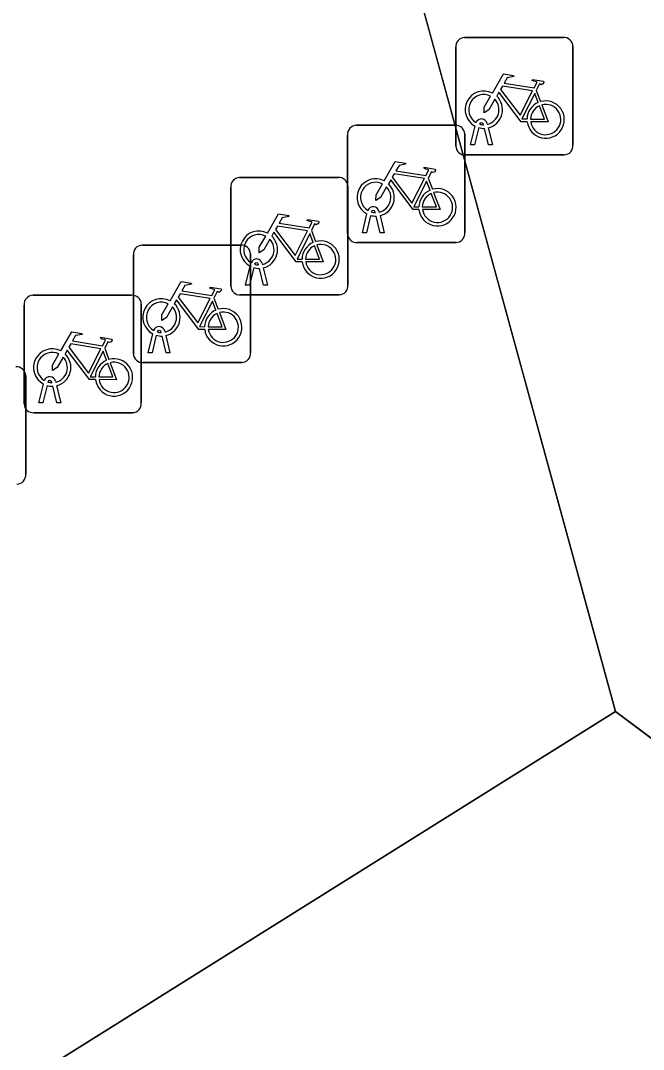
# Model space of a CAD drawing. Extents: x 163683 to 164494, y 382709 to 383872.
# Drawn here: x 164276.25 to 164281.55, y 383240.03 to 383248.79 of the extents above; entities that cross this region are included whole.
import ezdxf

# ---------------------------------------------------------------- set-up
doc = ezdxf.new("R2010")
doc.units = 0
for name, color, linetype in [('IMGEO_Erf', 7, 'Continuous'), ('IMGEO_Fietsenrek', 7, 'Continuous'), ('IMGEO_Voetpad_open', 7, 'Continuous')]:
    doc.layers.add(name, color=color, linetype=linetype)

msp = doc.modelspace()

# ---------------------------------------------------------------- linework, layer by layer
at = {"layer": 'IMGEO_Erf'}
msp.add_lwpolyline([(164236.464, 383261.459), (164235.928, 383263.381), (164231.096, 383262.034), (164231.651, 383260.087), (164226.404, 383258.636), (164169.075, 383267.189), (164167.597, 383257.227), (164218.957, 383243.908), (164218.984, 383244.014), (164219.471, 383245.875), (164229.828, 383243.204), (164229.299, 383241.226), (164234.131, 383239.946), (164234.665, 383241.844), (164251.13, 383240.703), (164249.919, 383235.98), (164249.893, 383235.878), (164264.185, 383232.189), (164270.939, 383236.414), (164272.792, 383237.573), (164281.317, 383242.905), (164278.847, 383251.925), (164257.984, 383248.406), (164240.908, 383245.525)], close=True, dxfattribs=at)
at = {"layer": 'IMGEO_Fietsenrek'}
for p, q in [((164280.0299, 383248.6425), (164280.8708, 383248.6425)), ((164280.8708, 383248.6425), (164280.0299, 383248.6425)), ((164279.9555, 383247.7179), (164279.9555, 383248.5588)), ((164279.9555, 383248.5588), (164279.9555, 383247.7179)), ((164280.9545, 383248.5681), (164280.9545, 383247.7272)), ((164280.9545, 383247.7272), (164280.9545, 383248.5681)), ((164280.6422, 383248.1922), (164280.6785, 383248.097)), ((164280.2236, 383247.9104), (164280.2254, 383247.9025)), ((164279.1079, 383247.8955), (164279.9488, 383247.8955)), ((164279.9488, 383247.8955), (164279.1079, 383247.8955)), ((164280.0325, 383247.8211), (164280.0325, 383246.9802)), ((164280.0325, 383246.9802), (164280.0325, 383247.8211)), ((164280.0825, 383247.7273), (164280.1208, 383247.8873)), ((164280.1512, 383247.8751), (164280.1159, 383247.7273)), ((164280.1929, 383247.8989), (164280.1919, 383247.9032)), ((164280.234, 383247.7273), (164280.2001, 383247.869)), ((164280.2324, 383247.8733), (164280.2674, 383247.7273)), ((164279.0335, 383246.9709), (164279.0335, 383247.8118)), ((164279.0335, 383247.8118), (164279.0335, 383246.9709)), ((164280.1159, 383247.7273), (164280.0825, 383247.7273)), ((164280.2674, 383247.7273), (164280.234, 383247.7273)), ((164280.8801, 383247.6435), (164280.0392, 383247.6435)), ((164280.0392, 383247.6435), (164280.8801, 383247.6435)), ((164278.1129, 383247.4505), (164278.9538, 383247.4505)), ((164278.9538, 383247.4505), (164278.1129, 383247.4505)), ((164279.7202, 383247.4452), (164279.7565, 383247.35)), ((164278.0385, 383246.5259), (164278.0385, 383247.3668)), ((164278.0385, 383247.3668), (164278.0385, 383246.5259)), ((164279.0375, 383247.3761), (164279.0375, 383246.5352)), ((164279.0375, 383246.5352), (164279.0375, 383247.3761)), ((164279.1605, 383246.9803), (164279.1988, 383247.1403)), ((164279.2292, 383247.1281), (164279.1939, 383246.9803)), ((164279.2709, 383247.1519), (164279.2699, 383247.1562)), ((164279.312, 383246.9803), (164279.2781, 383247.122)), ((164279.3016, 383247.1634), (164279.3034, 383247.1555)), ((164279.3104, 383247.1263), (164279.3454, 383246.9803)), ((164278.7252, 383247.0002), (164278.7615, 383246.905)), ((164279.1939, 383246.9803), (164279.1605, 383246.9803)), ((164279.3454, 383246.9803), (164279.312, 383246.9803)), ((164277.2829, 383246.8745), (164278.1238, 383246.8745)), ((164278.1238, 383246.8745), (164277.2829, 383246.8745)), ((164279.9581, 383246.8965), (164279.1172, 383246.8965)), ((164279.1172, 383246.8965), (164279.9581, 383246.8965)), ((164277.2085, 383245.9499), (164277.2085, 383246.7908)), ((164277.2085, 383246.7908), (164277.2085, 383245.9499)), ((164278.2075, 383246.8001), (164278.2075, 383245.9592)), ((164278.2075, 383245.9592), (164278.2075, 383246.8001)), ((164278.1655, 383246.5353), (164278.2038, 383246.6953)), ((164278.2342, 383246.6831), (164278.1989, 383246.5353)), ((164278.2759, 383246.7069), (164278.2749, 383246.7112)), ((164278.3066, 383246.7184), (164278.3084, 383246.7105)), ((164278.3154, 383246.6813), (164278.3504, 383246.5353)), ((164278.317, 383246.5353), (164278.2831, 383246.677)), ((164278.1989, 383246.5353), (164278.1655, 383246.5353)), ((164278.3504, 383246.5353), (164278.317, 383246.5353)), ((164276.3519, 383246.4475), (164277.1928, 383246.4475)), ((164277.1928, 383246.4475), (164276.3519, 383246.4475)), ((164277.8952, 383246.4242), (164277.9315, 383246.329)), ((164278.9631, 383246.4515), (164278.1222, 383246.4515)), ((164278.1222, 383246.4515), (164278.9631, 383246.4515)), ((164276.2775, 383245.5229), (164276.2775, 383246.3638)), ((164276.2775, 383246.3638), (164276.2775, 383245.5229)), ((164277.2765, 383246.3731), (164277.2765, 383245.5322)), ((164277.2765, 383245.5322), (164277.2765, 383246.3731)), ((164277.3355, 383245.9593), (164277.3738, 383246.1193)), ((164277.4042, 383246.1071), (164277.3689, 383245.9593)), ((164277.4459, 383246.1309), (164277.4449, 383246.1352)), ((164277.487, 383245.9593), (164277.4531, 383246.101)), ((164277.4766, 383246.1424), (164277.4784, 383246.1345)), ((164277.4854, 383246.1053), (164277.5204, 383245.9593)), ((164276.9642, 383245.9972), (164277.0005, 383245.902)), ((164277.3689, 383245.9593), (164277.3355, 383245.9593)), ((164277.5204, 383245.9593), (164277.487, 383245.9593)), ((164278.1331, 383245.8755), (164277.2922, 383245.8755)), ((164277.2922, 383245.8755), (164278.1331, 383245.8755)), ((164276.2915, 383245.7641), (164276.2915, 383244.9232)), ((164276.2915, 383244.9232), (164276.2915, 383245.7641)), ((164276.4045, 383245.5323), (164276.4428, 383245.6923)), ((164276.4732, 383245.6801), (164276.4379, 383245.5323)), ((164276.5149, 383245.7039), (164276.5139, 383245.7082)), ((164276.556, 383245.5323), (164276.5221, 383245.674)), ((164276.5456, 383245.7154), (164276.5474, 383245.7075)), ((164276.5544, 383245.6783), (164276.5894, 383245.5323)), ((164276.4379, 383245.5323), (164276.4045, 383245.5323)), ((164276.5894, 383245.5323), (164276.556, 383245.5323)), ((164277.2021, 383245.4485), (164276.3612, 383245.4485)), ((164276.3612, 383245.4485), (164277.2021, 383245.4485))]:
    msp.add_line(p, q, dxfattribs=at)
for points in [[(164280.2681, 383248.1692), (164280.3628, 383248.3327), (164280.449, 383248.3189), (164280.4507, 383248.3102), (164280.3946, 383248.2993), (164280.3684, 383248.254), (164280.6236, 383248.2132)], [(164280.6236, 383248.2132), (164280.6486, 383248.262), (164280.6435, 383248.266), (164280.6203, 383248.2697), (164280.6076, 383248.2772), (164280.6066, 383248.2803), (164280.6088, 383248.2849), (164280.7036, 383248.2698), (164280.7059, 383248.2595), (164280.6965, 383248.2471), (164280.6841, 383248.2407), (164280.6696, 383248.2469), (164280.6422, 383248.1922)], [(164280.5638, 383247.9245), (164280.5141, 383247.9246), (164280.3234, 383248.1763), (164280.3044, 383248.1435)], [(164280.6107, 383248.188), (164280.3539, 383248.229), (164280.3372, 383248.2002), (164280.5042, 383247.9799), (164280.6107, 383248.188)], [(164280.2888, 383248.1167), (164280.2372, 383248.0275), (164280.1973, 383248.0015), (164280.1985, 383248.049), (164280.253, 383248.1432)], [(164280.6587, 383248.09), (164280.6294, 383248.1668), (164280.52, 383247.9487), (164280.5627, 383247.9486)], [(164280.5927, 383247.9485), (164280.7126, 383247.9483), (164280.6694, 383248.0619)], [(164280.6892, 383248.0688), (164280.7442, 383247.9242), (164280.5941, 383247.9245)], [(164279.3461, 383247.4222), (164279.4408, 383247.5857), (164279.527, 383247.5719), (164279.5287, 383247.5632), (164279.4726, 383247.5523), (164279.4464, 383247.507), (164279.7016, 383247.4662)], [(164279.6887, 383247.441), (164279.4319, 383247.482), (164279.4152, 383247.4532), (164279.5822, 383247.2329), (164279.6887, 383247.441)], [(164279.7016, 383247.4662), (164279.7266, 383247.515), (164279.7215, 383247.519), (164279.6983, 383247.5227), (164279.6856, 383247.5302), (164279.6846, 383247.5333), (164279.6868, 383247.5379), (164279.7816, 383247.5228), (164279.7839, 383247.5125), (164279.7745, 383247.5001), (164279.7621, 383247.4937), (164279.7476, 383247.4999), (164279.7202, 383247.4452)], [(164279.3668, 383247.3697), (164279.3152, 383247.2805), (164279.2753, 383247.2545), (164279.2765, 383247.302), (164279.331, 383247.3962)], [(164279.6418, 383247.1775), (164279.5921, 383247.1776), (164279.4014, 383247.4293), (164279.3824, 383247.3965)], [(164279.7367, 383247.343), (164279.7074, 383247.4198), (164279.598, 383247.2017), (164279.6407, 383247.2016)], [(164279.6707, 383247.2015), (164279.7906, 383247.2013), (164279.7474, 383247.3149)], [(164279.7672, 383247.3218), (164279.8222, 383247.1772), (164279.6721, 383247.1775)], [(164278.3511, 383246.9772), (164278.4458, 383247.1407), (164278.532, 383247.1269), (164278.5337, 383247.1182), (164278.4776, 383247.1073), (164278.4514, 383247.062), (164278.7066, 383247.0212)], [(164278.6937, 383246.996), (164278.4369, 383247.037), (164278.4202, 383247.0082), (164278.5872, 383246.7879), (164278.6937, 383246.996)], [(164278.7066, 383247.0212), (164278.7316, 383247.07), (164278.7265, 383247.074), (164278.7033, 383247.0777), (164278.6906, 383247.0852), (164278.6896, 383247.0883), (164278.6918, 383247.0929), (164278.7866, 383247.0778), (164278.7889, 383247.0675), (164278.7795, 383247.0551), (164278.7671, 383247.0487), (164278.7526, 383247.0549), (164278.7252, 383247.0002)], [(164278.3718, 383246.9247), (164278.3202, 383246.8355), (164278.2803, 383246.8095), (164278.2815, 383246.857), (164278.336, 383246.9512)], [(164278.6468, 383246.7325), (164278.5971, 383246.7326), (164278.4064, 383246.9843), (164278.3874, 383246.9515)], [(164278.7417, 383246.898), (164278.7124, 383246.9748), (164278.603, 383246.7567), (164278.6457, 383246.7566)], [(164278.6757, 383246.7565), (164278.7956, 383246.7563), (164278.7524, 383246.8699)], [(164278.7722, 383246.8768), (164278.8272, 383246.7322), (164278.6771, 383246.7325)], [(164277.5211, 383246.4012), (164277.6158, 383246.5647), (164277.702, 383246.5509), (164277.7037, 383246.5422), (164277.6476, 383246.5313), (164277.6214, 383246.486), (164277.8766, 383246.4452)], [(164277.8766, 383246.4452), (164277.9016, 383246.494), (164277.8965, 383246.498), (164277.8733, 383246.5017), (164277.8606, 383246.5092), (164277.8596, 383246.5123), (164277.8618, 383246.5169), (164277.9566, 383246.5018), (164277.9589, 383246.4915), (164277.9495, 383246.4791), (164277.9371, 383246.4727), (164277.9226, 383246.4789), (164277.8952, 383246.4242)], [(164277.8637, 383246.42), (164277.6069, 383246.461), (164277.5902, 383246.4322), (164277.7572, 383246.2119), (164277.8637, 383246.42)], [(164277.5418, 383246.3487), (164277.4902, 383246.2595), (164277.4503, 383246.2335), (164277.4515, 383246.281), (164277.506, 383246.3752)], [(164277.8168, 383246.1565), (164277.7671, 383246.1566), (164277.5764, 383246.4083), (164277.5574, 383246.3755)], [(164277.9117, 383246.322), (164277.8824, 383246.3988), (164277.773, 383246.1807), (164277.8157, 383246.1806)], [(164277.8457, 383246.1805), (164277.9656, 383246.1803), (164277.9224, 383246.2939)], [(164277.9422, 383246.3008), (164277.9972, 383246.1562), (164277.8471, 383246.1565)], [(164276.5901, 383245.9742), (164276.6848, 383246.1377), (164276.771, 383246.1239), (164276.7727, 383246.1152), (164276.7166, 383246.1043), (164276.6904, 383246.059), (164276.9456, 383246.0182)], [(164276.9456, 383246.0182), (164276.9706, 383246.067), (164276.9655, 383246.071), (164276.9423, 383246.0747), (164276.9296, 383246.0822), (164276.9286, 383246.0853), (164276.9308, 383246.0899), (164277.0256, 383246.0748), (164277.0279, 383246.0645), (164277.0185, 383246.0521), (164277.0061, 383246.0457), (164276.9916, 383246.0519), (164276.9642, 383245.9972)], [(164276.8858, 383245.7295), (164276.8361, 383245.7296), (164276.6454, 383245.9813), (164276.6264, 383245.9485)], [(164276.9327, 383245.993), (164276.6759, 383246.034), (164276.6592, 383246.0052), (164276.8262, 383245.7849), (164276.9327, 383245.993)], [(164276.6108, 383245.9217), (164276.5592, 383245.8325), (164276.5193, 383245.8065), (164276.5205, 383245.854), (164276.575, 383245.9482)], [(164276.9807, 383245.895), (164276.9514, 383245.9718), (164276.842, 383245.7537), (164276.8847, 383245.7536)], [(164276.9147, 383245.7535), (164277.0346, 383245.7533), (164276.9914, 383245.8669)], [(164277.0112, 383245.8738), (164277.0662, 383245.7292), (164276.9161, 383245.7295)]]:
    msp.add_lwpolyline(points, dxfattribs=at)
for centre, radius, start, end in [((164280.0332, 383248.5646), 0.0779, 92.4484, 184.28452), ((164280.0332, 383248.5646), 0.0779, 92.4484, 184.28452), ((164280.8766, 383248.5648), 0.0779, 2.4484, 94.28452), ((164280.8766, 383248.5648), 0.0779, 2.4484, 94.28452), ((164280.1951, 383248.0279), 0.159, 62.67661, 242.13685), ((164280.1951, 383248.0279), 0.129, 63.31916, 238.90302), ((164280.1951, 383248.0279), 0.129, 283.60429, 43.43025), ((164280.1951, 383248.0279), 0.159, 283.5766, 46.60424), ((164280.7217, 383247.9439), 0.159, 113.3408, 178.32165), ((164280.7217, 383247.9439), 0.159, 187.0065, 105.77075), ((164280.7217, 383247.9439), 0.129, 113.92302, 177.95563), ((164280.7217, 383247.9439), 0.129, 188.67146, 104.58832), ((164280.1749, 383247.8993), 0.0499, 12.8025, 158.69338), ((164280.1749, 383247.8993), 0.0174, 12.8025, 163.45023), ((164279.1112, 383247.8176), 0.0779, 92.4484, 184.28452), ((164279.1112, 383247.8176), 0.0779, 92.4484, 184.28452), ((164279.9546, 383247.8178), 0.0779, 2.4484, 94.28452), ((164279.9546, 383247.8178), 0.0779, 2.4484, 94.28452), ((164280.1951, 383248.0279), 0.159, 253.99666, 271.78671), ((164280.1951, 383248.0279), 0.129, 253.41502, 269.02044), ((164280.0334, 383247.7212), 0.0779, 182.4484, 274.28452), ((164280.0334, 383247.7212), 0.0779, 182.4484, 274.28452), ((164280.8768, 383247.7214), 0.0779, 272.4484, 4.28452), ((164280.8768, 383247.7214), 0.0779, 272.4484, 4.28452), ((164278.1162, 383247.3726), 0.0779, 92.4484, 184.28452), ((164278.1162, 383247.3726), 0.0779, 92.4484, 184.28452), ((164278.9596, 383247.3728), 0.0779, 2.4484, 94.28452), ((164278.9596, 383247.3728), 0.0779, 2.4484, 94.28452), ((164279.2731, 383247.2809), 0.159, 62.67661, 242.13685), ((164279.2731, 383247.2809), 0.129, 63.31916, 238.90302), ((164279.2731, 383247.2809), 0.159, 283.5766, 46.60424), ((164279.2731, 383247.2809), 0.129, 283.60429, 43.43025), ((164279.7997, 383247.1969), 0.159, 113.3408, 178.32165), ((164279.7997, 383247.1969), 0.159, 187.0065, 105.77075), ((164279.7997, 383247.1969), 0.129, 113.92302, 177.95563), ((164279.7997, 383247.1969), 0.129, 188.67146, 104.58832), ((164279.2529, 383247.1523), 0.0499, 12.8025, 158.69338), ((164279.2731, 383247.2809), 0.159, 253.99666, 271.78671), ((164279.2529, 383247.1523), 0.0174, 12.8025, 163.45023), ((164279.2731, 383247.2809), 0.129, 253.41502, 269.02044), ((164278.2781, 383246.8359), 0.159, 62.67661, 242.13685), ((164278.2781, 383246.8359), 0.129, 63.31916, 238.90302), ((164278.2781, 383246.8359), 0.159, 283.5766, 46.60424), ((164279.1114, 383246.9742), 0.0779, 182.4484, 274.28452), ((164279.1114, 383246.9742), 0.0779, 182.4484, 274.28452), ((164279.9548, 383246.9744), 0.0779, 272.4484, 4.28452), ((164279.9548, 383246.9744), 0.0779, 272.4484, 4.28452), ((164277.2862, 383246.7966), 0.0779, 92.4484, 184.28452), ((164277.2862, 383246.7966), 0.0779, 92.4484, 184.28452), ((164278.1296, 383246.7968), 0.0779, 2.4484, 94.28452), ((164278.1296, 383246.7968), 0.0779, 2.4484, 94.28452), ((164278.2781, 383246.8359), 0.129, 283.60429, 43.43025), ((164278.8047, 383246.7519), 0.159, 113.3408, 178.32165), ((164278.8047, 383246.7519), 0.159, 187.0065, 105.77075), ((164278.8047, 383246.7519), 0.129, 113.92302, 177.95563), ((164278.8047, 383246.7519), 0.129, 188.67146, 104.58832), ((164278.2579, 383246.7073), 0.0499, 12.8025, 158.69338), ((164278.2781, 383246.8359), 0.159, 253.99666, 271.78671), ((164278.2579, 383246.7073), 0.0174, 12.8025, 163.45023), ((164278.2781, 383246.8359), 0.129, 253.41502, 269.02044), ((164278.1164, 383246.5292), 0.0779, 182.4484, 274.28452), ((164278.1164, 383246.5292), 0.0779, 182.4484, 274.28452), ((164278.9598, 383246.5294), 0.0779, 272.4484, 4.28452), ((164278.9598, 383246.5294), 0.0779, 272.4484, 4.28452), ((164276.3552, 383246.3696), 0.0779, 92.4484, 184.28452), ((164276.3552, 383246.3696), 0.0779, 92.4484, 184.28452), ((164277.1986, 383246.3698), 0.0779, 2.4484, 94.28452), ((164277.1986, 383246.3698), 0.0779, 2.4484, 94.28452), ((164277.4481, 383246.2599), 0.159, 62.67661, 242.13685), ((164277.4481, 383246.2599), 0.129, 63.31916, 238.90302), ((164277.4481, 383246.2599), 0.129, 283.60429, 43.43025), ((164277.4481, 383246.2599), 0.159, 283.5766, 46.60424), ((164277.9747, 383246.1759), 0.159, 187.0065, 105.77075), ((164277.9747, 383246.1759), 0.159, 113.3408, 178.32165), ((164277.9747, 383246.1759), 0.129, 113.92302, 177.95563), ((164277.9747, 383246.1759), 0.129, 188.67146, 104.58832), ((164277.4279, 383246.1313), 0.0499, 12.8025, 158.69338), ((164277.4481, 383246.2599), 0.159, 253.99666, 271.78671), ((164277.4279, 383246.1313), 0.0174, 12.8025, 163.45023), ((164277.4481, 383246.2599), 0.129, 253.41502, 269.02044), ((164276.5171, 383245.8329), 0.159, 62.67661, 242.13685), ((164276.5171, 383245.8329), 0.129, 63.31916, 238.90302), ((164276.5171, 383245.8329), 0.129, 283.60429, 43.43025), ((164276.5171, 383245.8329), 0.159, 283.5766, 46.60424), ((164277.0437, 383245.7489), 0.159, 113.3408, 178.32165), ((164277.0437, 383245.7489), 0.159, 187.0065, 105.77075), ((164277.2864, 383245.9532), 0.0779, 182.4484, 274.28452), ((164277.2864, 383245.9532), 0.0779, 182.4484, 274.28452), ((164278.1298, 383245.9534), 0.0779, 272.4484, 4.28452), ((164278.1298, 383245.9534), 0.0779, 272.4484, 4.28452), ((164276.2136, 383245.7608), 0.0779, 2.4484, 94.28452), ((164276.2136, 383245.7608), 0.0779, 2.4484, 94.28452), ((164277.0437, 383245.7489), 0.129, 113.92302, 177.95563), ((164277.0437, 383245.7489), 0.129, 188.67146, 104.58832), ((164276.4969, 383245.7043), 0.0499, 12.8025, 158.69338), ((164276.4969, 383245.7043), 0.0174, 12.8025, 163.45023), ((164276.5171, 383245.8329), 0.159, 253.99666, 271.78671), ((164276.5171, 383245.8329), 0.129, 253.41502, 269.02044), ((164276.3554, 383245.5262), 0.0779, 182.4484, 274.28452), ((164276.3554, 383245.5262), 0.0779, 182.4484, 274.28452), ((164277.1988, 383245.5264), 0.0779, 272.4484, 4.28452), ((164277.1988, 383245.5264), 0.0779, 272.4484, 4.28452), ((164276.2138, 383244.9174), 0.0779, 272.4484, 4.28452), ((164276.2138, 383244.9174), 0.0779, 272.4484, 4.28452)]:
    msp.add_arc(centre, radius, start, end, dxfattribs=at)
at = {"layer": 'IMGEO_Voetpad_open'}
for points in [[(164282.053, 383288.068), (164282.426, 383288.817), (164279.479, 383288.296), (164278.566, 383294.11), (164282.756, 383294.831), (164281.198, 383304.172), (164276.614, 383303.361), (164273.596, 383302.856), (164271.981, 383300.54), (164271.778, 383300.248), (164267.906, 383294.694), (164266.05, 383294.284), (164266.219, 383293.698), (164267.45, 383294.04), (164276.645, 383260.989), (164276.385, 383260.917), (164278.847, 383251.925), (164281.317, 383242.905), (164290.661, 383235.896), (164284.507, 383272.513)], [(164290.661, 383235.896), (164281.317, 383242.905), (164272.792, 383237.573), (164277.124, 383236.404), (164275.713, 383230.645), (164269.843, 383232.206), (164270.939, 383236.414), (164264.185, 383232.189), (164249.893, 383235.878), (164234.131, 383239.946), (164229.299, 383241.226), (164218.957, 383243.908), (164167.597, 383257.227), (164157.09, 383262.182)]]:
    msp.add_lwpolyline(points, dxfattribs=at)

doc.saveas('drawing.dxf')
